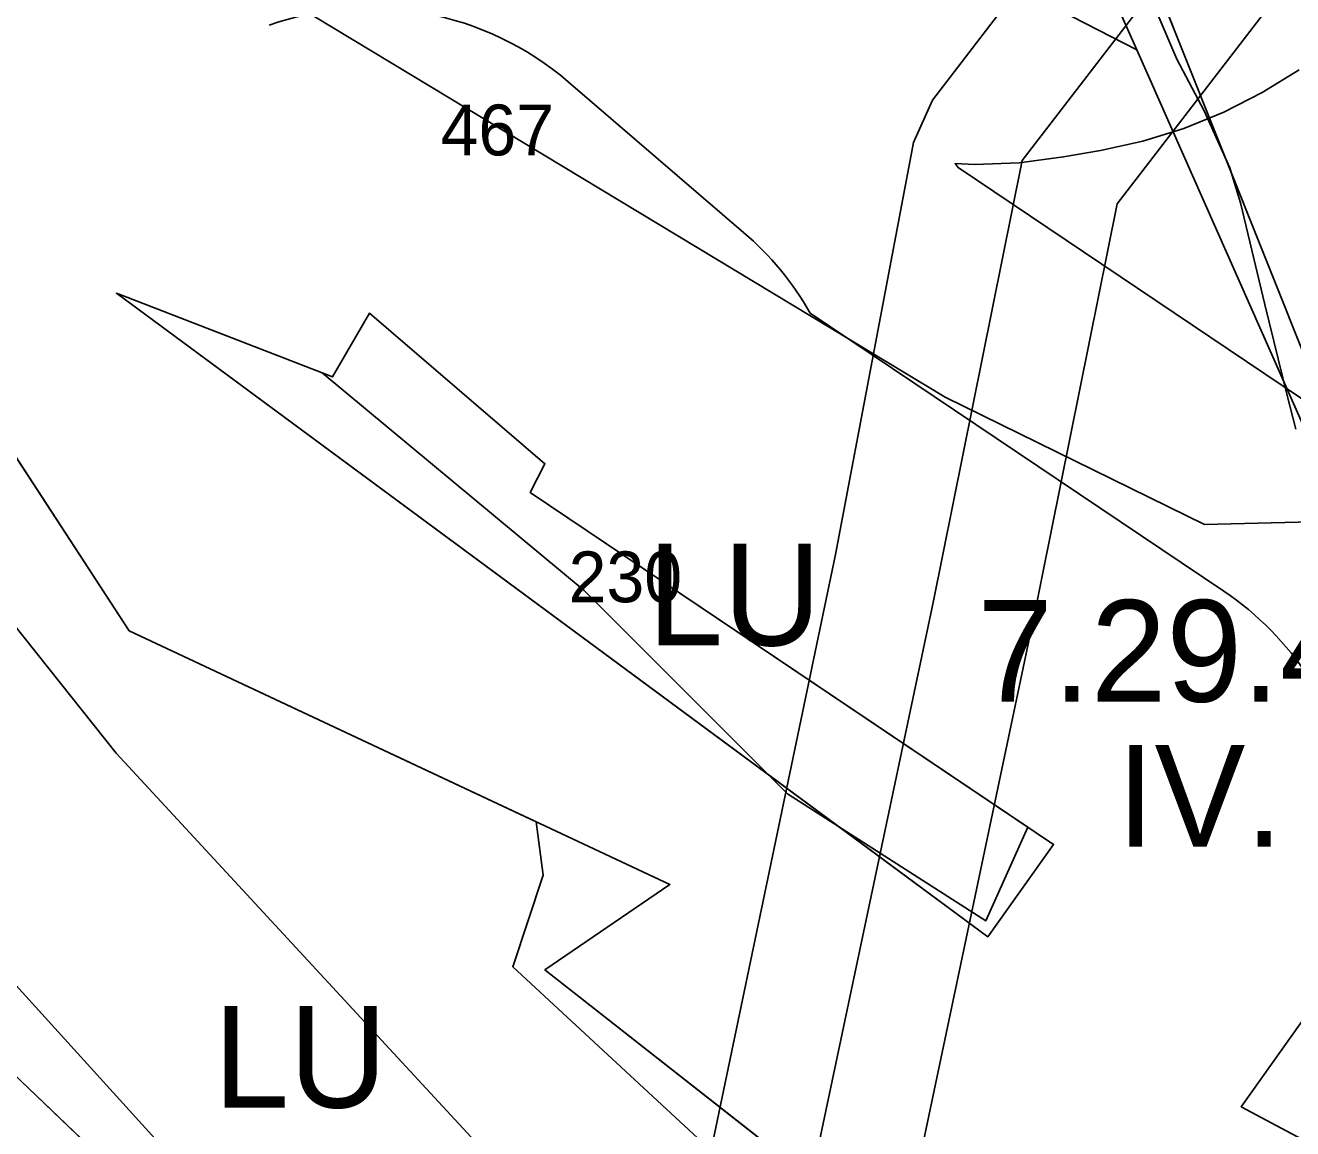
# Model space of a CAD drawing. Extents: x -690419 to -685080, y -987825 to -981190.
# Drawn here: x -687651.9 to -687527.3, y -984274.4 to -984165.9 of the extents above; entities that cross this region are included whole.
import ezdxf

# ---------------------------------------------------------------- set-up
doc = ezdxf.new("R2010")
doc.units = 0
for name, color, linetype in [('BPEJ (S) - hranice', 7, 'Continuous'), ('BPEJ (S) - kód', 7, 'Continuous'), ('Docházková izochrona BUS (S)', 7, 'Continuous'), ('Elektro VN 35 nadzemní (S)', 7, 'Continuous'), ('Katastrální území (S) - hranice', 7, 'Continuous'), ('Lesy hospodářské', 7, 'Continuous'), ('OP elektro VN (S)', 7, 'Continuous'), ('OP lesa 30 m (S)', 7, 'Continuous'), ('OP lesa 50 m (S)', 7, 'Continuous'), ('Plochy lesní všeobecné LU (S)', 7, 'Continuous'), ('Plochy smíšené nezastavěného území všeobecné MU (S)', 7, 'Continuous'), ('Plochy veřejná prostranství všeobecná PU (S)', 7, 'Continuous'), ('Regulacni bloky_ID', 7, 'Continuous'), ('Regulační bloky STABILIZOVANÉ (S)', 7, 'Continuous'), ('Regulační kódy STABILIZOVANÉ (S)', 7, 'Continuous'), ('Spoje - optický komunikační kabel (S)', 7, 'Continuous')]:
    doc.layers.add(name, color=color, linetype=linetype)

msp = doc.modelspace()

# ---------------------------------------------------------------- linework, layer by layer
at = {"layer": 'BPEJ (S) - hranice'}
for points in [[(-687477, -984089), (-687440.5, -984216), (-687451.98, -984213.47), (-687457.73, -984212.21), (-687463.4, -984210.96), (-687465.5, -984210.5), (-687485.26, -984212.77), (-687496, -984214), (-687500, -984214.1), (-687506.65, -984214.27), (-687521.53, -984214.64), (-687536, -984215), (-687561.5, -984202.5), (-687631, -984160.5)], [(-687685, -984160), (-687695.5, -984171.5), (-687643, -984237.5), (-687582, -984303.5), (-687592, -984317), (-687625.5, -984290.5), (-687674.5, -984236.5), (-687724, -984151)], [(-687515.5, -984386), (-687539, -984358), (-687553.5, -984347.5), (-687553.44, -984347.41), (-687551.9, -984345.17), (-687543.5, -984333), (-687539.5, -984324.5), (-687556.5, -984302.5), (-687604, -984258.5), (-687601, -984249.5), (-687601.7, -984244.25), (-687641.72, -984225.46), (-687684.39, -984160)], [(-687631, -984160.5), (-687561.5, -984202.5), (-687536, -984215), (-687521.53, -984214.64), (-687506.65, -984214.27), (-687500, -984214.1), (-687496, -984214), (-687485.26, -984212.77), (-687465.5, -984210.5), (-687463.4, -984210.96), (-687457.73, -984212.21), (-687451.98, -984213.47), (-687440.5, -984216), (-687435.51, -984226.97), (-687428, -984243.5), (-687423, -984284), (-687426.5, -984320), (-687448.5, -984385)], [(-687674.5, -984236.5), (-687625.5, -984290.5), (-687592, -984317), (-687559.42, -984342.81), (-687551.9, -984345.17), (-687553.44, -984347.41), (-687553.5, -984347.5), (-687539, -984358), (-687515.5, -984386), (-687514.66, -984409.18), (-687514.5, -984413.5), (-687517.75, -984429.05), (-687520.25, -984440.99), (-687525.72, -984440.34), (-687531, -984436.5), (-687544, -984422.5), (-687598, -984349.5), (-687622.65, -984323.25), (-687643.15, -984302.67), (-687673, -984276.5)]]:
    msp.add_lwpolyline(points, dxfattribs=at)
msp.add_lwpolyline([(-687618.1, -984194.23), (-687621.73, -984200.49), (-687622.76, -984200.09), (-687597, -984221.5), (-687577, -984241.5), (-687557.5, -984254), (-687553.35, -984244.78), (-687602.3, -984211.86), (-687600.85, -984209.04)], close=True, dxfattribs=at)
at = {"layer": 'Docházková izochrona BUS (S)'}
msp.add_arc((-687467.14, -983928.11), 400, 194.1152, 185.4438, dxfattribs=at)
at = {"layer": 'Elektro VN 35 nadzemní (S)'}
for points in [[(-687562.67, -984222.67), (-687553.93, -984179.21), (-687500.65, -984109.96), (-687423.5, -984009.6), (-687354.09, -983919.72)], [(-687623.84, -984516.87), (-687597.61, -984390.09), (-687574.46, -984278.59), (-687562.68, -984222.67)]]:
    msp.add_lwpolyline(points, dxfattribs=at)
at = {"layer": 'Katastrální území (S) - hranice'}
for points in [[(-687854.99, -983831.28), (-687832.66, -983847.75), (-687824.67, -983860.69), (-687806.82, -983884.4), (-687781.72, -983909.17), (-687725.65, -983951.62), (-687675.9, -983987.12), (-687601.61, -984040.16), (-687597.76, -984041.53), (-687584.89, -984065.34), (-687569.16, -984094.45), (-687566.07, -984100.16), (-687558.49, -984129.61), (-687545.49, -984161.9), (-687542.64, -984168.33)], [(-687467.57, -984078.1), (-687446.96, -984171.44), (-687443.02, -984189.41), (-687435.38, -984226.96), (-687438.37, -984227.23), (-687446.35, -984227.95), (-687449.34, -984228.22), (-687450.25, -984228.3), (-687453.38, -984228.58), (-687456.41, -984229.44), (-687469.96, -984233.5), (-687481.15, -984230.93), (-687488.46, -984229.25), (-687516.37, -984224.27), (-687522.26, -984213.28), (-687524.94, -984208.29), (-687542.64, -984168.33), (-687545.49, -984161.9)], [(-687542.64, -984168.33), (-687524.94, -984208.29), (-687522.26, -984213.28), (-687516.37, -984224.27), (-687488.46, -984229.25), (-687481.15, -984230.93), (-687469.96, -984233.5), (-687456.41, -984229.44), (-687453.38, -984228.58), (-687450.25, -984228.3), (-687449.34, -984228.22), (-687446.35, -984227.95), (-687438.37, -984227.23), (-687435.38, -984226.96), (-687443.02, -984189.41), (-687446.96, -984171.44), (-687467.57, -984078.1)]]:
    msp.add_lwpolyline(points, dxfattribs=at)
at = {"layer": 'Lesy hospodářské'}
msp.add_lwpolyline([(-687691.92, -984148.44), (-687641.72, -984225.46), (-687588.56, -984250.42), (-687600.84, -984258.82), (-687557.4, -984292.91), (-687536.55, -984304.05), (-687535.09, -984324.8), (-687551.05, -984345.44), (-687570.56, -984339.31), (-687574.09, -984335.27), (-687588.3, -984319.03), (-687593.76, -984325.75), (-687600.38, -984319.43), (-687705.04, -984219.41), (-687679.84, -984201.17), (-687697.82, -984177.66), (-687700.98, -984179.67), (-687742.85, -984206.24), (-687744.52, -984204.66), (-687764.06, -984194.52), (-687769.38, -984189.6), (-687778.71, -984180.98), (-687784.38, -984166.38), (-687785.45, -984160.91)], dxfattribs=at)
msp.add_lwpolyline([(-687642.97, -984192.26), (-687621.73, -984200.49), (-687618.1, -984194.23), (-687600.85, -984209.04), (-687602.3, -984211.86), (-687568.67, -984234.47), (-687550.83, -984246.47), (-687557.3, -984255.55), (-687570, -984246.17)], close=True, dxfattribs=at)
at = {"layer": 'OP elektro VN (S)'}
for points in [[(-687552.88, -984224.69), (-687552.87, -984224.64), (-687544.58, -984183.46), (-687492.72, -984116.06), (-687415.58, -984015.7), (-687346.18, -983925.83), (-687346.17, -983925.81)], [(-687380.52, -983937.9), (-687430.74, -984005.18), (-687509.24, -984103.55), (-687562.73, -984173.29), (-687564.61, -984177.44), (-687572.27, -984217.96), (-687608.04, -984389.21), (-687633.94, -984515.05), (-687660.14, -984641.14), (-687713.08, -984897.56), (-687748.06, -985065.21), (-687763.53, -985135.4), (-687774.98, -985194.42), (-687786.48, -985167.38), (-687786.48, -985167.38), (-688022.4, -985017.96), (-688249.79, -984873.94), (-688489.79, -984722.08), (-688489.79, -984722.08)], [(-687613.05, -984514.07), (-687587.82, -984392.12), (-687564.68, -984280.64), (-687552.89, -984224.74), (-687552.88, -984224.69)]]:
    msp.add_lwpolyline(points, dxfattribs=at)
at = {"layer": 'OP lesa 30 m (S)'}
for p, q in [((-687581.31, -984186.28), (-687598.56, -984171.47)), ((-687534.09, -984221.57), (-687574.76, -984194.22))]:
    msp.add_line(p, q, dxfattribs=at)
msp.add_lwpolyline([(-687522.41, -984277.59), (-687532.37, -984272.27), (-687526.4, -984263.88)], dxfattribs=at)
for centre, start, end in [((-687618.1, -984194.23), 49.3522, 109.2045), ((-687600.85, -984209.04), 29.5936, 49.3522), ((-687550.83, -984246.47), 324.528, 56.0819)]:
    msp.add_arc(centre, 30, start, end, dxfattribs=at)
at = {"layer": 'OP lesa 50 m (S)'}
msp.add_lwpolyline([(-687522.93, -984204.98), (-687540.77, -984192.98), (-687560.21, -984179.91), (-687560.51, -984179.52), (-687558.59, -984179.61), (-687554.21, -984179.43), (-687549.85, -984178.86), (-687546.2, -984178.22), (-687542.06, -984177.31), (-687538.01, -984176.05), (-687534.08, -984174.46), (-687530.3, -984172.53), (-687526.69, -984170.3)], dxfattribs=at)
at = {"layer": 'Plochy lesní všeobecné LU (S)'}
for points in [[(-687742.85, -984206.24), (-687744.52, -984204.66), (-687764.06, -984194.52), (-687778.71, -984180.98), (-687784.38, -984166.38), (-687790.55, -984134.91), (-687768.21, -984124.66), (-687750.94, -984119.45), (-687732.04, -984124.48), (-687691.92, -984148.44), (-687641.72, -984225.46), (-687588.56, -984250.42), (-687600.84, -984258.82), (-687557.4, -984292.91), (-687536.55, -984304.05), (-687535.09, -984324.8), (-687551.05, -984345.44), (-687570.56, -984339.31), (-687588.3, -984319.03), (-687593.76, -984325.75), (-687705.04, -984219.41), (-687679.84, -984201.17), (-687697.82, -984177.66)], [(-687618.1, -984194.23), (-687600.85, -984209.04), (-687602.3, -984211.86), (-687550.83, -984246.47), (-687557.3, -984255.55), (-687642.97, -984192.26), (-687621.73, -984200.49)]]:
    msp.add_lwpolyline(points, close=True, dxfattribs=at)
at = {"layer": 'Plochy smíšené nezastavěného území všeobecné MU (S)'}
for p, q in [((-687601.35, -984138.08), (-687542.64, -984168.33)), ((-687641.72, -984225.46), (-687691.92, -984148.44)), ((-687542.64, -984168.33), (-687524.94, -984208.29)), ((-687621.73, -984200.49), (-687642.97, -984192.26)), ((-687642.97, -984192.26), (-687557.3, -984255.55)), ((-687618.1, -984194.23), (-687621.73, -984200.49)), ((-687600.85, -984209.04), (-687618.1, -984194.23)), ((-687602.3, -984211.86), (-687600.85, -984209.04)), ((-687550.83, -984246.47), (-687602.3, -984211.86)), ((-687705.04, -984219.41), (-687593.76, -984325.75)), ((-687588.56, -984250.42), (-687641.72, -984225.46)), ((-687557.3, -984255.55), (-687550.83, -984246.47)), ((-687600.84, -984258.82), (-687588.56, -984250.42)), ((-687557.4, -984292.91), (-687600.84, -984258.82))]:
    msp.add_line(p, q, dxfattribs=at)
msp.add_lwpolyline([(-687525.53, -984200.01), (-687538.61, -984167.23), (-687540.55, -984162.37), (-687551.35, -984128.35), (-687553.33, -984116.19), (-687551.68, -984103.89), (-687546.38, -984064.44), (-687543.22, -984044.92), (-687538.94, -984018.47), (-687535.01, -984020.69), (-687511.1, -984019.66), (-687514.83, -984043.62), (-687518.71, -984068.5), (-687491.36, -984068.73), (-687491.69, -984073.72), (-687498.14, -984109.43), (-687494.44, -984122.41), (-687491.23, -984154.34), (-687490.01, -984166.51), (-687492.67, -984179.53), (-687490.57, -984189.3), (-687506.88, -984193.63), (-687512.13, -984195.19)], close=True, dxfattribs=at)
at = {"layer": 'Plochy veřejná prostranství všeobecná PU (S)'}
for p, q in [((-687542.64, -984168.33), (-687601.35, -984138.08)), ((-687540.55, -984162.37), (-687538.61, -984167.23)), ((-687524.94, -984208.29), (-687542.64, -984168.33)), ((-687538.61, -984167.23), (-687525.53, -984200.01))]:
    msp.add_line(p, q, dxfattribs=at)
at = {"layer": 'Regulační bloky STABILIZOVANÉ (S)'}
for p, q in [((-687601.35, -984138.08), (-687542.64, -984168.33)), ((-687542.64, -984168.33), (-687601.35, -984138.08)), ((-687641.72, -984225.46), (-687691.92, -984148.44)), ((-687540.55, -984162.37), (-687538.61, -984167.23)), ((-687542.64, -984168.33), (-687524.94, -984208.29)), ((-687524.94, -984208.29), (-687542.64, -984168.33)), ((-687538.61, -984167.23), (-687525.53, -984200.01)), ((-687621.73, -984200.49), (-687642.97, -984192.26)), ((-687642.97, -984192.26), (-687557.3, -984255.55)), ((-687618.1, -984194.23), (-687621.73, -984200.49)), ((-687600.85, -984209.04), (-687618.1, -984194.23)), ((-687602.3, -984211.86), (-687600.85, -984209.04)), ((-687550.83, -984246.47), (-687602.3, -984211.86)), ((-687705.04, -984219.41), (-687593.76, -984325.75)), ((-687588.56, -984250.42), (-687641.72, -984225.46)), ((-687557.3, -984255.55), (-687550.83, -984246.47)), ((-687600.84, -984258.82), (-687588.56, -984250.42)), ((-687557.4, -984292.91), (-687600.84, -984258.82))]:
    msp.add_line(p, q, dxfattribs=at)
for points in [[(-687525.53, -984200.01), (-687538.61, -984167.23), (-687540.55, -984162.37), (-687551.35, -984128.35), (-687553.33, -984116.19), (-687551.68, -984103.89), (-687546.38, -984064.44), (-687543.22, -984044.92), (-687538.94, -984018.47), (-687535.01, -984020.69), (-687511.1, -984019.66), (-687514.83, -984043.62), (-687518.71, -984068.5), (-687491.36, -984068.73), (-687491.69, -984073.72), (-687498.14, -984109.43), (-687494.44, -984122.41), (-687491.23, -984154.34), (-687490.01, -984166.51), (-687492.67, -984179.53), (-687490.57, -984189.3), (-687506.88, -984193.63), (-687512.13, -984195.19)], [(-687742.85, -984206.24), (-687744.52, -984204.66), (-687764.06, -984194.52), (-687778.71, -984180.98), (-687784.38, -984166.38), (-687790.55, -984134.91), (-687768.21, -984124.66), (-687750.94, -984119.45), (-687732.04, -984124.48), (-687691.92, -984148.44), (-687641.72, -984225.46), (-687588.56, -984250.42), (-687600.84, -984258.82), (-687557.4, -984292.91), (-687536.55, -984304.05), (-687535.09, -984324.8), (-687551.05, -984345.44), (-687570.56, -984339.31), (-687588.3, -984319.03), (-687593.76, -984325.75), (-687705.04, -984219.41), (-687679.84, -984201.17), (-687697.82, -984177.66)], [(-687618.1, -984194.23), (-687600.85, -984209.04), (-687602.3, -984211.86), (-687550.83, -984246.47), (-687557.3, -984255.55), (-687642.97, -984192.26), (-687621.73, -984200.49)]]:
    msp.add_lwpolyline(points, close=True, dxfattribs=at)
at = {"layer": 'Spoje - optický komunikační kabel (S)'}
msp.add_lwpolyline([(-687540.84, -984164.26), (-687538.69, -984169.24), (-687536.01, -984174.34), (-687533.48, -984179.94), (-687532.44, -984183.39), (-687530.05, -984193.36), (-687527.87, -984202.32), (-687527.01, -984205.64)], dxfattribs=at)

# ---------------------------------------------------------------- texts
at = {"layer": 'BPEJ (S) - kód'}
for s, p in [('7.29.41', (-687558.32, -984232.44)), ('IV.', (-687544.61, -984246.7))]:
    msp.add_text(s, height=10, dxfattribs=at).set_placement(p)
at = {"layer": 'Regulacni bloky_ID'}
for s, p in [('467', (-687611.1, -984178.71)), ('230', (-687598.51, -984222.66))]:
    msp.add_text(s, height=5, dxfattribs=at).set_placement(p)
at = {"layer": 'Regulační kódy STABILIZOVANÉ (S)'}
for p in [(-687590.76, -984226.91), (-687633.44, -984272.36)]:
    msp.add_text('LU', height=10, dxfattribs=at).set_placement(p)

doc.saveas('drawing.dxf')
